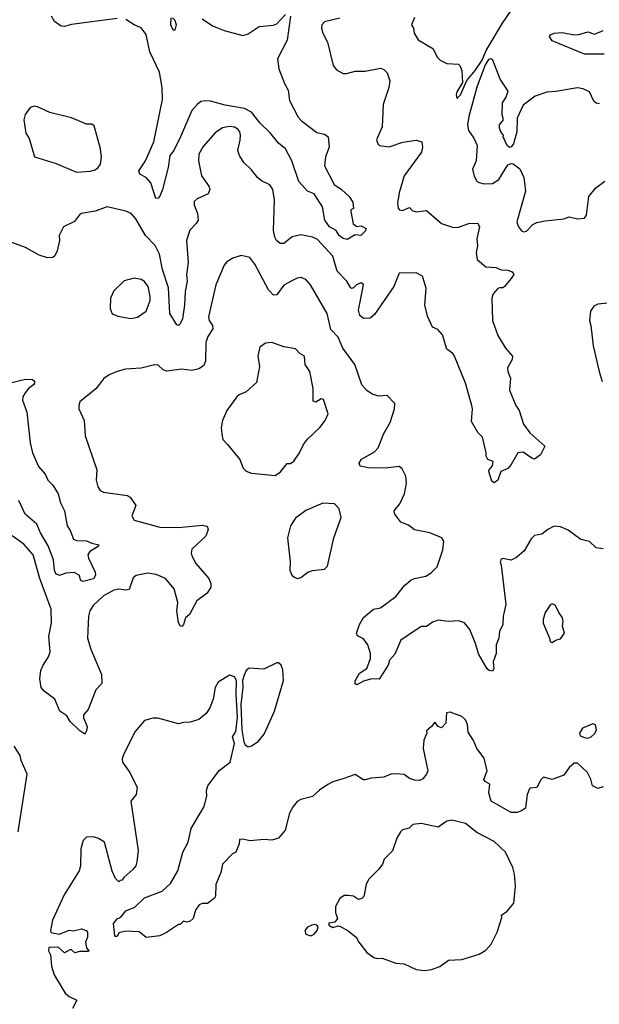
# Model space of a CAD drawing. Extents: x 2057697 to 2160550, y 827490 to 1016834.
# Tile 341 of 509: x 2074261 to 2077673, y 970310 to 976105. Entities that reach past the tile are written whole.
import ezdxf

# ---------------------------------------------------------------- set-up
doc = ezdxf.new("R2010")
doc.units = 0

msp = doc.modelspace()

# ---------------------------------------------------------------- linework, layer by layer
at = {"layer": '0CON20XD'}
for points in [[(2074835, 976111.4), (2074565, 976077.1), (2074525, 976064), (2074505, 976066.2), (2074465, 976093.3), (2074448.8, 976125)], [(2075855.8, 976125.8), (2075835.6, 975985), (2075779.5, 975875), (2075786.9, 975815), (2075818.9, 975728.9), (2075840.9, 975690.9), (2075849.8, 975629.8), (2075901.1, 975531.1), (2075919.7, 975509.7), (2076010.3, 975440.3), (2076055, 975430), (2076076.2, 975415), (2076083.6, 975353.6), (2076061.7, 975298.3), (2076054.4, 975244.4), (2076111.2, 975135), (2076155.8, 975105.8), (2076200, 975065), (2076221.7, 975031.7), (2076226.4, 974993.6), (2076210, 974985), (2076210, 974975), (2076224.2, 974904.2), (2076245, 974887.5), (2076271.7, 974891.7), (2076300, 974875), (2076295, 974860), (2076270, 974835), (2076235, 974838.8), (2076189.2, 974810.8), (2076165, 974816.2), (2076142.3, 974835), (2076123.2, 974863.2), (2076085, 974885.5), (2076056.6, 974925), (2076042.7, 975002.7), (2075995, 975080), (2075955, 975096.2), (2075905, 975152.9), (2075862.8, 975275), (2075825.4, 975345), (2075785, 975378.9), (2075735, 975438.7), (2075675.8, 975495.8), (2075625, 975559.7), (2075585, 975581.9), (2075471.4, 975601.4), (2075385, 975625.4), (2075352, 975628), (2075327.7, 975622.3), (2075304.7, 975605.3), (2075275, 975570), (2075207.6, 975415), (2075167.9, 975335), (2075145.6, 975305), (2075135.4, 975235), (2075102.3, 975105), (2075085, 975065.8), (2075075, 975054), (2075061.4, 975051.4), (2075031.9, 975145), (2075005.4, 975175.4), (2074967.5, 975195), (2074962.1, 975215), (2075000.8, 975275), (2075049.7, 975385), (2075101.8, 975635), (2075100, 975705), (2075084.6, 975795), (2075026.9, 975915), (2075005, 976016.7), (2074975, 976057.5), (2074935, 976074), (2074885, 976105.7)], [(2075335, 976108.9), (2075395, 976068.5), (2075465, 976040.6), (2075575, 976012.2), (2075605, 976022), (2075670, 976065), (2075755, 976073.3), (2075775, 976081.2), (2075825, 976136.2)], [(2076585, 976117.5), (2076567.5, 976075), (2076580, 976055), (2076583.3, 976025), (2076607, 975987), (2076694, 975935), (2076721.3, 975881.3), (2076735.7, 975865.7), (2076775, 975846), (2076845, 975842.5), (2076852.5, 975835), (2076863.3, 975805), (2076867.5, 975735), (2076835, 975680), (2076830, 975665), (2076835, 975640)], [(2076835, 975640), (2076855, 975663.3), (2076893.9, 975746.1), (2076942.5, 975805), (2076982.7, 975867.3), (2077006.4, 975923.6), (2077102.7, 976085), (2077155, 976158.1)], [(2076145, 976114.3), (2076055, 976092), (2076040, 976075), (2076037.1, 976055), (2076045.7, 976025), (2076073.4, 975973.4), (2076106.7, 975835), (2076125, 975810), (2076165, 975788.8), (2076185, 975788), (2076235, 975802.5), (2076295, 975801.1), (2076385, 975818.6), (2076405, 975812), (2076425, 975792.5), (2076439.2, 975745), (2076433.1, 975705), (2076400.6, 975605), (2076395.5, 975474.5), (2076362.3, 975397.7), (2076368.8, 975375), (2076380, 975365), (2076435, 975357.1), (2076516.4, 975383.6), (2076595, 975396.5), (2076628, 975385), (2076633.1, 975355), (2076626.7, 975325), (2076524.6, 975185), (2076494.4, 975085), (2076485.8, 975025), (2076488.8, 974995), (2076495.8, 974985.8), (2076515, 974981.4), (2076555, 974998.8), (2076571.7, 974981.7), (2076595, 974973.3), (2076655, 974982), (2076745, 974905.8), (2076815, 974882.5), (2076844.2, 974884.2), (2076904.6, 974905.4), (2076957.5, 974907.5), (2076967.8, 974885), (2076951.5, 974815), (2076955.7, 974774.3), (2076948, 974735), (2076955, 974693.3), (2077005, 974650.8), (2077064.3, 974645.7), (2077095, 974632.5), (2077135, 974630), (2077160.7, 974620.7), (2077170, 974605), (2077155, 974582.5), (2077115, 974533.8), (2077105, 974526.2), (2077085, 974527.5), (2077075, 974522), (2077048.3, 974491.7), (2077040, 974465), (2077043.7, 974333.7), (2077075, 974246.2), (2077121.7, 974171.7), (2077162.2, 974125), (2077160, 974105), (2077132.9, 974055), (2077134.3, 974034.3), (2077151.2, 973995), (2077144.4, 973925), (2077182.5, 973835), (2077201.9, 973805), (2077226.2, 973725), (2077265, 973673.3), (2077352.5, 973595), (2077326, 973544), (2077291.7, 973518.3), (2077275, 973523.3), (2077225, 973560), (2077194.4, 973555.6), (2077153.5, 973486.5), (2077135, 973463.3), (2077094.2, 973445), (2077076.2, 973395), (2077055, 973378.6), (2077039.7, 973389.7), (2077023.6, 973446.4), (2077023.9, 973456.1), (2077045, 973480), (2077047.5, 973505), (2077017, 973517), (2077006.7, 973535), (2077006.1, 973556.1), (2076985, 973647.5), (2076957.5, 973675), (2076920, 973740), (2076925.7, 973815), (2076921.9, 973835), (2076885.2, 973965.2), (2076821.5, 974125), (2076810.6, 974140.6), (2076776, 974165), (2076749.8, 974249.8), (2076722.2, 974282.2), (2076691.2, 974295), (2076660.7, 974360.7), (2076646.9, 974425), (2076653.2, 974525), (2076632.9, 974595), (2076595, 974614.4), (2076495, 974612.5), (2076464.2, 974535), (2076349.8, 974370.2), (2076325, 974348.8), (2076285, 974346), (2076264, 974364), (2076256.1, 974395), (2076266.4, 974455), (2076285, 974546.7), (2076275, 974554.2), (2076265, 974553.1), (2076243.8, 974545), (2076225, 974526.7), (2076215, 974523.3), (2076208.3, 974528.3), (2076186.9, 974565), (2076128.9, 974625), (2076103.8, 974713.8), (2076015, 974811.5), (2075985, 974824.5), (2075915, 974837.9), (2075864.1, 974825.9), (2075815, 974786.9), (2075795, 974787.8), (2075773.1, 974805), (2075762.7, 974825), (2075754.6, 974865), (2075761.5, 975045), (2075751.1, 975105), (2075733, 975133), (2075685, 975155.6), (2075661.4, 975175), (2075625, 975222), (2075581.2, 975265), (2075554, 975305), (2075544.2, 975335), (2075559.4, 975395), (2075560.6, 975425), (2075556.7, 975445), (2075545, 975460), (2075525, 975471.5), (2075495, 975476.7), (2075455, 975467.8), (2075411.1, 975438.9), (2075341.3, 975358.7), (2075315, 975313.3), (2075313.1, 975273.1), (2075331.8, 975185), (2075374.4, 975125), (2075380, 975105), (2075369.5, 975080.5), (2075305, 975050), (2075288, 975035), (2075288, 975015), (2075306.9, 974965), (2075310.6, 974925), (2075300, 974905), (2075263.1, 974866.9), (2075241.8, 974805), (2075252.4, 974675), (2075242.5, 974605), (2075247.1, 974565), (2075234, 974505), (2075230.9, 974425), (2075219.5, 974345), (2075205, 974314.3), (2075195, 974304.4), (2075185, 974308.1), (2075145, 974376), (2075137, 974527), (2075101, 974635), (2075083.2, 974725), (2075058.8, 974775), (2075001.4, 974835), (2074945, 974932), (2074916.7, 974965), (2074885, 974978), (2074775, 975002.5), (2074705, 974978.6), (2074625, 974963.8), (2074613, 974957), (2074583.4, 974916.6), (2074518.8, 974885), (2074492.5, 974835), (2074495.8, 974805), (2074481.9, 974745), (2074468, 974715), (2074455.5, 974704.5), (2074425, 974702.5), (2074375, 974719.1), (2074295, 974764.5), (2074215, 974794.2)], [(2075160, 976115), (2075175, 976102.5), (2075182.5, 976075), (2075175, 976042.5), (2075165, 976043.3), (2075150.8, 976075), (2075152.5, 976115)], [(2077702.1, 975902.1), (2077585, 975901.5), (2077395, 975980), (2077380, 976005), (2077386.7, 976015), (2077407.5, 976025), (2077455, 976029.4), (2077525, 976015.5), (2077552.8, 976017.2), (2077605, 976034.2), (2077645, 976019.5), (2077695, 976041.9)], [(2077675, 975608.8), (2077655, 975612.7), (2077641.5, 975625), (2077615, 975680), (2077577.9, 975697.9), (2077545, 975702.9), (2077417.3, 975682.7), (2077365, 975678.6), (2077296, 975654), (2077225, 975602.5), (2077188.8, 975525), (2077186.9, 975445), (2077167.5, 975375), (2077155, 975356.7), (2077145, 975353.3), (2077130, 975365), (2077107.5, 975415), (2077110, 975425), (2077095, 975440), (2077086.4, 975466.4), (2077086.2, 975485), (2077110, 975515), (2077101.2, 975545), (2077104, 975615), (2077122.9, 975645), (2077136.2, 975685), (2077090, 975755), (2077045.7, 975865.7), (2077035, 975873.8), (2077020.5, 975869.5), (2077000.6, 975839.4), (2076952.4, 975707.6), (2076905.3, 975535), (2076897.5, 975485), (2076902.1, 975452.1), (2076935, 975406.7), (2076954, 975365), (2076947.5, 975275), (2076926.2, 975225), (2076937, 975183), (2076951.2, 975155), (2076965, 975147.5), (2076995, 975139.2), (2077045, 975141.1), (2077082, 975165), (2077135, 975251.2), (2077155, 975258.8), (2077165, 975256.2), (2077205, 975226.2), (2077229.6, 975175), (2077237.7, 975095), (2077187.1, 974915), (2077198, 974885), (2077215, 974862), (2077225.9, 974855.9)], [(2074595, 975206.7), (2074675, 975214), (2074705, 975222), (2074723.3, 975235), (2074736.2, 975255), (2074742, 975295), (2074736.2, 975345), (2074699.3, 975479.3), (2074685, 975490), (2074655, 975490), (2074565, 975526.2), (2074439.1, 975559.1), (2074365, 975592), (2074345, 975596), (2074322.3, 975587.7), (2074292.8, 975547.2), (2074284.4, 975514.4), (2074297.7, 975437.7), (2074316.2, 975405), (2074347, 975297), (2074475, 975258), (2074595, 975206.7)], [(2077225.9, 974855.9), (2077245, 974859.2), (2077281.2, 974898.8), (2077305, 974910.5), (2077355, 974921.9), (2077465, 974932), (2077495, 974943.8), (2077545, 974932), (2077585, 974936.7), (2077598, 974955), (2077611.2, 975065), (2077652.5, 975115), (2077706, 975155)], [(2077695, 972990), (2077655, 972996), (2077615, 973034), (2077565, 973045.6), (2077490.6, 973100.6), (2077445, 973119.1), (2077407, 973123), (2077370, 973105), (2077335, 973076.2), (2077291.7, 973068.3), (2077271.3, 973048.7), (2077230.3, 972979.7), (2077185, 972938.8), (2077153.6, 972923.6), (2077105, 972933.3), (2077095, 972930), (2077090, 972915), (2077096.2, 972893.8), (2077122.7, 972662.7), (2077106.7, 972595), (2077104.4, 972545), (2077085.7, 972505), (2077082.5, 972465), (2077066.5, 972425), (2077065.5, 972375), (2077047.5, 972325), (2077052.5, 972285), (2077045, 972270), (2077025, 972274), (2077013.8, 972285), (2076961.7, 972371.7), (2076945, 972433.3), (2076910, 972515), (2076878.8, 972555), (2076845, 972566), (2076785, 972563.8), (2076725, 972570), (2076691.7, 972558.3), (2076655.7, 972534.3), (2076625, 972534), (2076505, 972454), (2076469.1, 972370.9), (2076437.5, 972335), (2076430, 972305), (2076376.1, 972223.9), (2076333.9, 972226.1), (2076285, 972211.2), (2076245, 972190.8), (2076236, 972196), (2076235.8, 972214.2), (2076261.1, 972258.9), (2076305, 972286.7), (2076325.8, 972345), (2076326, 972375), (2076310, 972425), (2076285, 972460), (2076249.2, 972479.2), (2076244.1, 972494.1), (2076262, 972545), (2076285, 972586.7), (2076344.3, 972635.7), (2076385, 972644.2), (2076475, 972709.2), (2076525.6, 972775), (2076563.7, 972806.3), (2076585, 972816.2), (2076651.1, 972828.9), (2076685, 972850.9), (2076718.2, 972885), (2076751.1, 972985), (2076756.9, 973035), (2076745.6, 973055.6), (2076675, 973084.2), (2076585, 973102.5), (2076549.4, 973129.4), (2076505, 973148), (2076469.2, 973195), (2076466, 973215), (2076498.1, 973255), (2076526.9, 973315), (2076537.7, 973377.7), (2076535, 973417.5), (2076511.7, 973461.7), (2076495, 973475.8), (2076414.4, 973465.6), (2076315, 973467.5), (2076265, 973477.5), (2076260, 973495), (2076272.4, 973517.6), (2076348.7, 973561.3), (2076370.8, 973585), (2076405, 973668.8), (2076441.4, 973735), (2076466.7, 973815), (2076470, 973845), (2076425, 973892), (2076375, 973890), (2076335, 973900.8), (2076305, 973922.5), (2076275.4, 973955.4), (2076232.9, 974075), (2076162.2, 974172.2), (2076135, 974236), (2076092.1, 974282.1), (2076071.3, 974375), (2075973.5, 974545), (2075946, 974576), (2075917.4, 974587.4), (2075895, 974583.5), (2075862.6, 974567.4), (2075815, 974542), (2075775, 974485.8), (2075755, 974484.4), (2075725, 974515.7), (2075645.5, 974665.5), (2075615.9, 974705.9), (2075565, 974716.2), (2075515, 974701.2), (2075480.9, 974679.1), (2075465, 974660), (2075415.7, 974545), (2075372.5, 974355), (2075375.7, 974335), (2075395.8, 974305), (2075398, 974285), (2075369.2, 974240.8), (2075356.2, 974205), (2075354.6, 974095), (2075342.6, 974067.4), (2075315, 974050.4), (2075275, 974040), (2075215, 974048.9), (2075125, 974035.8), (2075105, 974044), (2075075, 974071.2), (2075055, 974074), (2074975, 974053.5), (2074883, 974047), (2074835, 974034), (2074787.5, 974015), (2074756.1, 973993.9), (2074708.7, 973931.3), (2074614.3, 973855.7), (2074608, 973835), (2074609.2, 973815), (2074640, 973745), (2074646, 973655), (2074714.4, 973455), (2074711.1, 973395), (2074720, 973355), (2074734.7, 973334.7), (2074755, 973324.4), (2074894.4, 973304.4), (2074911.2, 973295), (2074943.8, 973245), (2074920, 973185), (2074935, 973160), (2075085, 973118.9), (2075195, 973115.4), (2075335, 973130), (2075364, 973124), (2075370.8, 973105), (2075356.5, 973065), (2075275, 972988.8), (2075271.1, 972965), (2075276.5, 972945), (2075297.8, 972905), (2075373.3, 972815), (2075386, 972786), (2075385.4, 972765), (2075365, 972729.4), (2075304.5, 972685), (2075260.6, 972605), (2075236.7, 972585), (2075226, 972545), (2075215, 972533.8), (2075205, 972536.7), (2075196.2, 972555), (2075186.5, 972625), (2075191.2, 972675), (2075170.6, 972755), (2075120, 972815), (2075065, 972838.6), (2075015, 972848.1), (2074946.4, 972833.6), (2074929.7, 972820.3), (2074905, 972751.2), (2074885, 972747.1), (2074845, 972753.1), (2074815, 972747.8), (2074755, 972714.5), (2074692.7, 972657.3), (2074674.4, 972625), (2074666.5, 972595), (2074660.6, 972465), (2074680.3, 972400.3), (2074741.7, 972251.7), (2074745, 972197.5), (2074708.8, 972161.2), (2074663.8, 972045), (2074636.3, 972013.7), (2074637.2, 971995), (2074657.9, 971945), (2074655, 971920), (2074645, 971900), (2074615, 971919.4), (2074557.5, 971975), (2074537.8, 972007.8), (2074497.1, 972035), (2074467.5, 972105), (2074405, 972153.8), (2074387.3, 972175), (2074380, 972225), (2074386, 972274), (2074398.5, 972305), (2074430.8, 972355), (2074439.6, 972385), (2074432.5, 972475), (2074448.7, 972555), (2074445.3, 972635), (2074378.8, 972815), (2074340.5, 972955), (2074285, 973018.8), (2074216.6, 973066.6)], [(2074915, 974346.7), (2074955, 974354.4), (2075005, 974388.8), (2075028, 974452), (2075029.5, 974475), (2075016.7, 974535), (2074995, 974564.2), (2074976.1, 974576.1), (2074935, 974582.9), (2074875, 974567.5), (2074815, 974508), (2074795.7, 974465), (2074792.5, 974405), (2074804.5, 974374.5), (2074839.3, 974359.3), (2074915, 974346.7)], [(2077724.2, 974435.8), (2077665, 974430.8), (2077641.3, 974418.7), (2077621.2, 974388.8), (2077616, 974335), (2077624, 974305), (2077637.5, 974185), (2077671.4, 974035), (2077690.8, 973975)], [(2075765, 973422.5), (2075796.7, 973443.3), (2075835, 973492.5), (2075855, 973493.3), (2075875, 973506.7), (2075907.5, 973555), (2075930.8, 973605), (2075955, 973636.2), (2076028, 973705), (2076060, 973745), (2076077.5, 973785), (2076048.9, 973868.9), (2076035, 973872.5), (2076005, 973854), (2075988.8, 973858.8), (2075988.8, 973935), (2075969.2, 974035), (2075942, 974075), (2075936.7, 974125), (2075910.7, 974140.7), (2075885, 974166.7), (2075815, 974180), (2075745, 974204), (2075708.3, 974201.7), (2075675, 974177.5), (2075663.1, 974125), (2075672.7, 974062.7), (2075655, 973970), (2075593.8, 973915), (2075552.5, 973897.5), (2075538.8, 973885), (2075481.2, 973805), (2075453.8, 973745), (2075446.7, 973705), (2075450, 973665), (2075457.5, 973635), (2075483.3, 973605), (2075555.8, 973515.8), (2075576.7, 973465), (2075595, 973446.7), (2075625, 973436.7), (2075765, 973422.5)], [(2074205, 973967.5), (2074295, 973990), (2074337.1, 973987.1), (2074348, 973978), (2074348.8, 973965), (2074341.2, 973955), (2074315, 973935.8), (2074292.2, 973907.8), (2074280, 973885), (2074277.8, 973865), (2074302.9, 973795), (2074321.9, 973615), (2074336.4, 973556.4), (2074370.6, 973475), (2074409.8, 973429.8), (2074426.9, 973395), (2074455.6, 973365), (2074487.5, 973315), (2074501.2, 973261.2), (2074523.8, 973215), (2074540, 973125), (2074557.7, 973097.7), (2074577, 973047), (2074595, 973038.8), (2074655, 973038), (2074685, 973024), (2074726.7, 973015), (2074722.5, 973005), (2074674.5, 972975.5), (2074662, 972955), (2074665.6, 972935), (2074705, 972853.8), (2074706.8, 972835), (2074695.2, 972814.8), (2074635, 972797.5), (2074621.2, 972805), (2074610, 972835), (2074582.2, 972852.2), (2074532.2, 972847.7), (2074495, 972833.2), (2074473.5, 972843.5), (2074465.3, 972865), (2074459.7, 972925), (2074428.2, 973008.2), (2074382.8, 973085), (2074361.7, 973135), (2074292.9, 973195), (2074254.8, 973275)], [(2075895, 972816.7), (2075915, 972822.5), (2075956.4, 972853.6), (2075985, 972863.3), (2076055, 972870), (2076072, 972888), (2076110.6, 973055), (2076153.3, 973175), (2076141.4, 973225), (2076115, 973255.7), (2076045, 973259.5), (2075944.6, 973215.4), (2075885, 973172), (2075854.4, 973125), (2075837.1, 973055), (2075852.5, 972915), (2075851.2, 972865), (2075863.3, 972835), (2075875, 972826.7), (2075895, 972816.7)], [(2077395, 972440), (2077415, 972452.5), (2077445, 972460), (2077468, 972495), (2077456.2, 972535), (2077461.2, 972565), (2077456, 972585), (2077434, 972615), (2077415, 972657.5), (2077395, 972666.7), (2077385, 972662.5), (2077355, 972616.2), (2077342.5, 972575), (2077343.2, 972553.2), (2077380, 972465), (2077383, 972443), (2077395, 972440)], [(2075605, 971826), (2075625, 971830.8), (2075664.2, 971855.8), (2075700.9, 971899.1), (2075760, 972035), (2075813.8, 972215), (2075809.3, 972279.3), (2075800, 972305), (2075785, 972320), (2075775, 972320), (2075698.3, 972281.7), (2075612.7, 972287.3), (2075595, 972273.8), (2075582, 972248), (2075572.5, 972215), (2075574.2, 972175.8), (2075562, 972075), (2075568.9, 971925), (2075579.4, 971855), (2075587.9, 971837.9), (2075605, 971826)], [(2077695, 971590), (2077665, 971580), (2077633.8, 971595), (2077623.3, 971635), (2077603.3, 971675), (2077545, 971730), (2077525, 971730), (2077495, 971703.3), (2077465, 971658.8), (2077395, 971633.3), (2077345, 971646.2), (2077328.3, 971631.7), (2077305, 971586.7), (2077265, 971582.5), (2077248, 971545), (2077238, 971465), (2077215, 971448), (2077190.3, 971439.7), (2077155, 971439.2), (2077036.2, 971506.2), (2077023.3, 971555), (2077028.8, 971605), (2077000.7, 971620.7), (2076994, 971634), (2077013.3, 971685), (2076995, 971759.2), (2076952.5, 971815), (2076932.4, 971862.4), (2076900.9, 971910.9), (2076897.7, 971957.7), (2076886.2, 971985), (2076864.2, 972004.2), (2076795, 972030), (2076773.9, 972026.1), (2076768.8, 971965), (2076745, 971936.7), (2076724.1, 971944.1), (2076705, 971970), (2076685.9, 971944.1), (2076655, 971920), (2076657.5, 971905), (2076640, 971865), (2076636.2, 971815), (2076662.9, 971685), (2076655.8, 971665), (2076633.2, 971636.8), (2076615, 971627.5), (2076585, 971628.6), (2076555, 971638.9), (2076525, 971663.1), (2076475, 971666.7), (2076446.4, 971663.6), (2076405, 971647.5), (2076329.3, 971640.7), (2076295, 971631.2), (2076285, 971631.2), (2076235, 971662.5), (2076162.7, 971637.3), (2076105, 971620), (2076075, 971603.8), (2076025, 971570.6), (2075985, 971532.9), (2075915, 971515.7), (2075895, 971504), (2075870, 971475), (2075848.6, 971435), (2075824.6, 971335), (2075785, 971287.6), (2075745, 971275.2), (2075699.1, 971280.9), (2075615, 971272), (2075575, 971282.5), (2075555, 971280), (2075553.8, 971255), (2075532.5, 971205), (2075513.6, 971196.4), (2075455.7, 971134.3), (2075444, 971085), (2075416.2, 971015), (2075413, 970947), (2075407.5, 970935), (2075365.9, 970904.1), (2075335, 970903.3), (2075317.5, 970895), (2075296.7, 970865), (2075282.5, 970815), (2075265, 970800), (2075245, 970793.3), (2075225, 970800), (2075205, 970780), (2075195, 970780), (2075125, 970732.5), (2075085, 970713.3), (2075005, 970702.5), (2074965, 970737.5), (2074885, 970740), (2074845, 970730), (2074835, 970710), (2074825, 970710), (2074820, 970715), (2074812.5, 970785), (2074835, 970812.5), (2074856.4, 970823.6), (2074885, 970860), (2074938.8, 970881.2), (2074995, 970937.5), (2075100, 970975), (2075148.3, 971021.7), (2075191.2, 971095), (2075222, 971205), (2075253.3, 971265), (2075270, 971345), (2075346, 971475), (2075362, 971535), (2075361.2, 971568.8), (2075368.8, 971595), (2075434.3, 971685.7), (2075500, 971735), (2075524.5, 971845), (2075513.8, 971885), (2075533.1, 971915), (2075542.3, 971997.7), (2075534.4, 972135), (2075538, 972215), (2075525, 972236.7), (2075495, 972246.7), (2075430, 972205), (2075412.5, 972175), (2075400, 972105), (2075380, 972055), (2075357.8, 972022.2), (2075315, 971986.7), (2075265, 971970), (2075225, 971968.8), (2075195, 971960), (2075073.6, 971993.6), (2075045, 971993.8), (2074995, 971980), (2074940, 971915), (2074874.2, 971785), (2074864.2, 971755), (2074866, 971735), (2074910, 971675), (2074952.9, 971585), (2074945.8, 971545), (2074914.2, 971505), (2074958.6, 971215), (2074951.2, 971148.8), (2074943.8, 971125), (2074927.1, 971102.9), (2074873.6, 971056.4), (2074865, 971040), (2074851.7, 971038.3), (2074845, 971030), (2074825, 971050), (2074804.2, 971094.2), (2074759.2, 971265), (2074725, 971286.7), (2074695, 971296), (2074655, 971293.8), (2074634, 971275), (2074620, 971225), (2074618, 971125), (2074610.8, 971095), (2074522.2, 970955), (2074454, 970805), (2074442.5, 970745), (2074445, 970732.5), (2074493.6, 970723.6), (2074553.9, 970746.1), (2074575, 970743.3), (2074625, 970753.3), (2074652.5, 970745), (2074660, 970735), (2074660, 970705), (2074647.5, 970675), (2074653.3, 970643.3), (2074667.5, 970625), (2074665, 970620), (2074615, 970620), (2074585, 970613.3), (2074565, 970630), (2074555, 970630), (2074525, 970612.5), (2074486.4, 970646.4), (2074432.5, 970645), (2074430, 970625), (2074441.7, 970601.7), (2074447.5, 970535), (2074463.9, 970483.9), (2074527.5, 970375), (2074552.5, 970355), (2074597.5, 970335), (2074571.2, 970285)], [(2077605, 971876.2), (2077625, 971884), (2077646.4, 971903.6), (2077657.1, 971925), (2077650, 971955), (2077635, 971961.5), (2077574.8, 971935.2), (2077555.7, 971905), (2077560.9, 971890.9), (2077585, 971880), (2077605, 971876.2)], [(2074252.5, 971325), (2074304, 971665), (2074268.8, 971745), (2074264.2, 971775), (2074228.6, 971828.6)], [(2076645, 970508.9), (2076685, 970514.4), (2076735, 970532.9), (2076785, 970569.2), (2076864.1, 970574.1), (2076965, 970605.8), (2077005, 970628.8), (2077036.8, 970663.2), (2077072, 970735), (2077099.3, 970820.7), (2077097.5, 970835), (2077131.2, 970858.8), (2077170, 970905), (2077180, 971005), (2077174.2, 971075.8), (2077164.5, 971114.5), (2077121.4, 971205), (2077055, 971268.8), (2076951.4, 971321.4), (2076885, 971373.3), (2076805, 971392.9), (2076775, 971386.9), (2076725, 971353.1), (2076624.5, 971374.5), (2076575, 971368.2), (2076553.4, 971346.6), (2076515, 971336.7), (2076502, 971325), (2076481.3, 971288.7), (2076455, 971214), (2076406.2, 971165), (2076397.1, 971135), (2076376, 971105), (2076314.2, 971045), (2076300, 971015), (2076286, 970945), (2076275, 970932.5), (2076255, 970926.7), (2076225, 970946.7), (2076195, 970951.2), (2076170.5, 970949.5), (2076145, 970932.5), (2076120, 970885), (2076120.7, 970850.7), (2076132.5, 970815), (2076117, 970793), (2076081.7, 970788.3), (2076080, 970775), (2076105, 970762.5), (2076135, 970772.5), (2076145, 970770), (2076195, 970742.5), (2076242.5, 970705), (2076256.7, 970675), (2076304.3, 970614.3), (2076345, 970586), (2076365, 970580), (2076395, 970581.2), (2076475, 970552.9), (2076525, 970548), (2076595.6, 970515.6), (2076645, 970508.9)], [(2075975, 970713.8), (2075995, 970723.3), (2076012.5, 970745), (2076017.5, 970765), (2076010, 970775), (2075995, 970780), (2075980, 970775), (2075955, 970763.3), (2075940, 970745), (2075945, 970722.5), (2075975, 970713.8)]]:
    msp.add_lwpolyline(points, dxfattribs=at)

doc.saveas('drawing.dxf')
